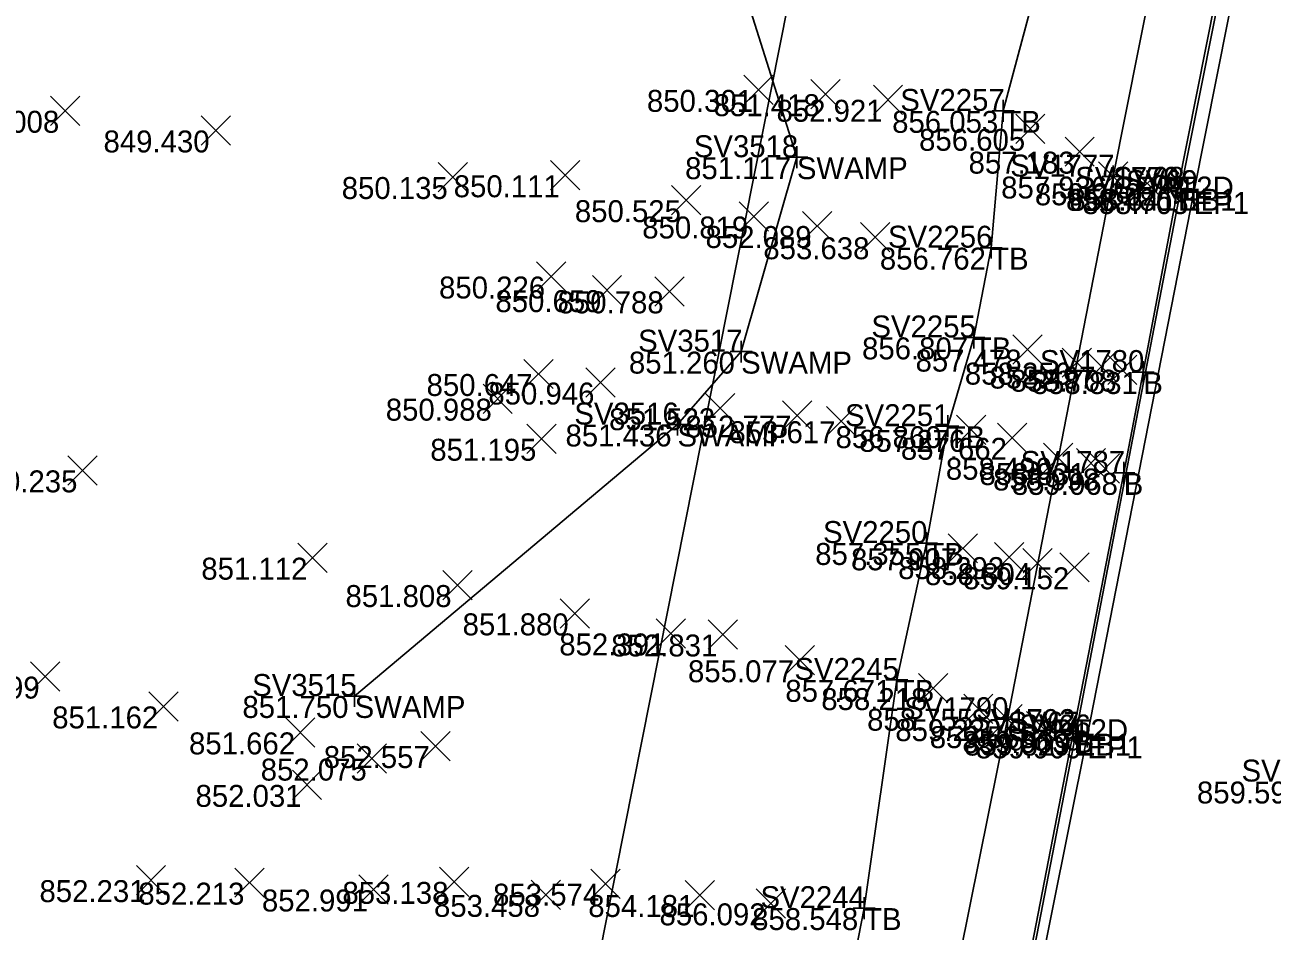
# Model space of a CAD drawing. Extents: x 2228183 to 2230895, y 679226 to 682223.
# Drawn here: x 2228234.5 to 2228291.3, y 680485.5 to 680526.8 of the extents above; entities that cross this region are included whole.
import ezdxf

# ---------------------------------------------------------------- set-up
doc = ezdxf.new("R2010")
doc.units = 0
for name, color, linetype in [('HY_X_Water_Edge', 7, 'Continuous'), ('PV_X_EOP', 7, 'Continuous'), ('PV_X_Shoulder_Aggregate', 7, 'Continuous'), ('RD_X_GR_Rt', 7, 'Continuous'), ('SC_Scratch1', 7, 'Continuous'), ('SV_P_Control_Cells_Set', 7, 'Continuous'), ('SV_X_Break_Lines', 7, 'Continuous'), ('SV_X_Random_Point', 7, 'Continuous'), ('SV_X_Shot_Marker', 7, 'Continuous'), ('SV_X_Text_Comment', 7, 'Continuous'), ('SV_X_Top_of_Bank', 7, 'Continuous'), ('VG_X_Tree_Line_Rt', 7, 'Continuous')]:
    doc.layers.add(name, color=color, linetype=linetype)

msp = doc.modelspace()

# ---------------------------------------------------------------- linework, layer by layer
at = {"layer": 'HY_X_Water_Edge'}
msp.add_lwpolyline([(2228249.518, 680496.247), (2228264.234, 680508.62), (2228267.134, 680511.941), (2228269.677, 680520.803), (2228266.658, 680530.339), (2228267.865, 680539.171), (2228256.75, 680555.338)], dxfattribs=at)
at = {"layer": 'PV_X_EOP'}
msp.add_lwpolyline([(2228252.395, 680193.158), (2228252.017, 680217.928), (2228252.166, 680243.969), (2228252.969, 680269.118), (2228254.41, 680295.326), (2228256.289, 680320.959), (2228258.609, 680345.957), (2228261.353, 680370.084), (2228265.081, 680396.038), (2228268.964, 680420.227), (2228273.571, 680445.935), (2228278.026, 680470.103), (2228282.912, 680494.405), (2228287.764, 680519.213), (2228292.491, 680542.983), (2228297.123, 680567.244), (2228301.725, 680591.365), (2228306.593, 680616.395), (2228311.35, 680641.501), (2228316.271, 680666.166), (2228321.17, 680690.642)], dxfattribs=at)
at = {"layer": 'PV_X_Shoulder_Aggregate'}
msp.add_lwpolyline([(2228251.688, 680193.163), (2228251.4, 680217.895), (2228251.524, 680243.996), (2228252.468, 680269.192), (2228253.879, 680295.388), (2228256.006, 680320.988), (2228258.289, 680346.01), (2228261.054, 680370.168), (2228264.719, 680396.078), (2228268.579, 680420.338), (2228273.034, 680446.093), (2228277.679, 680470.182), (2228282.388, 680494.533), (2228287.18, 680519.364), (2228291.91, 680543.114), (2228296.422, 680567.366), (2228298.906, 680579.954), (2228299.502, 680580.4), (2228300.213, 680585.238), (2228301.248, 680591.351), (2228306.286, 680616.474), (2228310.79, 680641.597), (2228315.628, 680666.277), (2228320.418, 680690.758)], dxfattribs=at)
at = {"layer": 'RD_X_GR_Rt'}
msp.add_lwpolyline([(2228317.277, 680691.491), (2228312.595, 680666.948), (2228307.846, 680642.212), (2228302.988, 680616.983), (2228299.878, 680601.719), (2228297.761, 680591.905), (2228295.954, 680582.306), (2228293.417, 680567.926), (2228288.785, 680543.533), (2228284.091, 680519.921), (2228279.274, 680495.191), (2228277.122, 680484.488), (2228274.573, 680472.619), (2228272.345, 680459.942), (2228269.701, 680446.744), (2228267.226, 680435.025), (2228263.818, 680421.121), (2228260.268, 680409.699)], dxfattribs=at)
at = {"layer": 'SV_X_Break_Lines'}
msp.add_lwpolyline([(2228320.273, 680690.8), (2228315.504, 680666.348), (2228310.738, 680641.634), (2228307.941, 680626.405), (2228307.393, 680623.472), (2228306.032, 680616.453), (2228303.053, 680601.155), (2228302.136, 680596.655), (2228301.06, 680591.437), (2228300.056, 680585.377), (2228299.678, 680583.167), (2228299.406, 680580.537), (2228298.77, 680580.019), (2228296.305, 680567.394), (2228291.772, 680543.248), (2228287.045, 680519.362), (2228285.465, 680511.012), (2228284.573, 680506.414), (2228282.283, 680494.649), (2228277.562, 680470.257), (2228272.956, 680446.158), (2228268.352, 680420.353), (2228266.832, 680410.603), (2228265.647, 680402.172)], dxfattribs=at)
at = {"layer": 'SV_X_Random_Point'}
for p, q in [((2228267.256, 680523.204), (2228268.59, 680524.539)), ((2228267.256, 680524.539), (2228268.59, 680523.204)), ((2228270.316, 680523.007), (2228271.65, 680524.342)), ((2228270.316, 680524.342), (2228271.65, 680523.007)), ((2228273.163, 680522.753), (2228274.497, 680524.088)), ((2228273.163, 680524.088), (2228274.497, 680522.753)), ((2228235.654, 680522.252), (2228236.988, 680523.587)), ((2228235.654, 680523.587), (2228236.988, 680522.252)), ((2228242.52, 680521.354), (2228243.854, 680522.689)), ((2228242.52, 680522.689), (2228243.854, 680521.354)), ((2228279.65, 680521.43), (2228280.984, 680522.765)), ((2228279.65, 680522.765), (2228280.984, 680521.43)), ((2228281.898, 680520.389), (2228283.232, 680521.724)), ((2228281.898, 680521.724), (2228283.232, 680520.389)), ((2228253.333, 680519.232), (2228254.667, 680520.567)), ((2228253.333, 680520.567), (2228254.667, 680519.232)), ((2228258.45, 680519.312), (2228259.784, 680520.647)), ((2228258.45, 680520.647), (2228259.784, 680519.312)), ((2228283.424, 680519.254), (2228284.758, 680520.589)), ((2228283.424, 680520.589), (2228284.758, 680519.254)), ((2228284.97, 680518.946), (2228286.304, 680520.281)), ((2228284.97, 680520.281), (2228286.304, 680518.946)), ((2228263.959, 680518.177), (2228265.293, 680519.512)), ((2228263.959, 680519.512), (2228265.293, 680518.177)), ((2228267.044, 680517.432), (2228268.378, 680518.767)), ((2228267.044, 680518.767), (2228268.378, 680517.432)), ((2228269.93, 680517), (2228271.264, 680518.335)), ((2228269.93, 680518.335), (2228271.264, 680517)), ((2228272.581, 680516.487), (2228273.915, 680517.822)), ((2228272.581, 680517.822), (2228273.915, 680516.487)), ((2228257.804, 680514.697), (2228259.138, 680516.032)), ((2228257.804, 680516.032), (2228259.138, 680514.697)), ((2228260.353, 680514.076), (2228261.687, 680515.411)), ((2228260.353, 680515.411), (2228261.687, 680514.076)), ((2228263.203, 680514.021), (2228264.537, 680515.356)), ((2228263.203, 680515.356), (2228264.537, 680514.021)), ((2228279.518, 680511.366), (2228280.852, 680512.701)), ((2228279.518, 680512.701), (2228280.852, 680511.366)), ((2228281.768, 680510.772), (2228283.102, 680512.107)), ((2228281.768, 680512.107), (2228283.102, 680510.772)), ((2228282.886, 680510.592), (2228284.22, 680511.927)), ((2228282.886, 680511.927), (2228284.22, 680510.592)), ((2228257.226, 680510.255), (2228258.56, 680511.59)), ((2228257.226, 680511.59), (2228258.56, 680510.255)), ((2228283.843, 680510.45), (2228285.177, 680511.785)), ((2228283.843, 680511.785), (2228285.177, 680510.45)), ((2228260.052, 680509.865), (2228261.386, 680511.2)), ((2228260.052, 680511.2), (2228261.386, 680509.865)), ((2228255.371, 680509.13), (2228256.705, 680510.465)), ((2228255.371, 680510.465), (2228256.705, 680509.13)), ((2228265.514, 680508.695), (2228266.848, 680510.03)), ((2228265.514, 680510.03), (2228266.848, 680508.695)), ((2228269.023, 680508.363), (2228270.357, 680509.698)), ((2228269.023, 680509.698), (2228270.357, 680508.363)), ((2228271.03, 680508.102), (2228272.364, 680509.437)), ((2228271.03, 680509.437), (2228272.364, 680508.102)), ((2228276.954, 680507.708), (2228278.288, 680509.043)), ((2228276.954, 680509.043), (2228278.288, 680507.708)), ((2228257.37, 680507.303), (2228258.704, 680508.638)), ((2228257.37, 680508.638), (2228258.704, 680507.303)), ((2228278.821, 680507.346), (2228280.155, 680508.681)), ((2228278.821, 680508.681), (2228280.155, 680507.346)), ((2228280.913, 680506.437), (2228282.247, 680507.772)), ((2228280.913, 680507.772), (2228282.247, 680506.437)), ((2228282.415, 680506.195), (2228283.749, 680507.53)), ((2228282.415, 680507.53), (2228283.749, 680506.195)), ((2228236.453, 680505.862), (2228237.787, 680507.197)), ((2228236.453, 680507.197), (2228237.787, 680505.862)), ((2228283.053, 680505.947), (2228284.387, 680507.282)), ((2228283.053, 680507.282), (2228284.387, 680505.947)), ((2228276.573, 680502.31), (2228277.907, 680503.645)), ((2228276.573, 680503.645), (2228277.907, 680502.31)), ((2228246.937, 680501.883), (2228248.271, 680503.218)), ((2228246.937, 680503.218), (2228248.271, 680501.883)), ((2228278.689, 680501.909), (2228280.023, 680503.244)), ((2228278.689, 680503.244), (2228280.023, 680501.909)), ((2228279.972, 680501.635), (2228281.306, 680502.97)), ((2228279.972, 680502.97), (2228281.306, 680501.635)), ((2228281.66, 680501.444), (2228282.994, 680502.779)), ((2228281.66, 680502.779), (2228282.994, 680501.444)), ((2228253.535, 680500.635), (2228254.869, 680501.97)), ((2228253.535, 680501.97), (2228254.869, 680500.635)), ((2228258.888, 680499.345), (2228260.222, 680500.68)), ((2228258.888, 680500.68), (2228260.222, 680499.345)), ((2228263.261, 680498.431), (2228264.595, 680499.766)), ((2228263.261, 680499.766), (2228264.595, 680498.431)), ((2228265.63, 680498.383), (2228266.964, 680499.718)), ((2228265.63, 680499.718), (2228266.964, 680498.383)), ((2228269.142, 680497.208), (2228270.476, 680498.543)), ((2228269.142, 680498.543), (2228270.476, 680497.208)), ((2228234.745, 680496.463), (2228236.079, 680497.798)), ((2228234.745, 680497.798), (2228236.079, 680496.463)), ((2228275.222, 680495.939), (2228276.556, 680497.274)), ((2228275.222, 680497.274), (2228276.556, 680495.939)), ((2228240.14, 680495.104), (2228241.474, 680496.439)), ((2228240.14, 680496.439), (2228241.474, 680495.104)), ((2228277.28, 680494.999), (2228278.614, 680496.334)), ((2228277.28, 680496.334), (2228278.614, 680494.999)), ((2228278.607, 680494.524), (2228279.941, 680495.859)), ((2228278.607, 680495.859), (2228279.941, 680494.524)), ((2228280.138, 680494.205), (2228281.472, 680495.54)), ((2228280.138, 680495.54), (2228281.472, 680494.205)), ((2228246.376, 680493.92), (2228247.71, 680495.255)), ((2228246.376, 680495.255), (2228247.71, 680493.92)), ((2228252.539, 680493.297), (2228253.873, 680494.632)), ((2228252.539, 680494.632), (2228253.873, 680493.297)), ((2228249.641, 680492.725), (2228250.975, 680494.06)), ((2228249.641, 680494.06), (2228250.975, 680492.725)), ((2228246.681, 680491.528), (2228248.015, 680492.863)), ((2228246.681, 680492.863), (2228248.015, 680491.528)), ((2228239.569, 680487.187), (2228240.903, 680488.522)), ((2228239.569, 680488.522), (2228240.903, 680487.187)), ((2228244.058, 680487.072), (2228245.392, 680488.407)), ((2228244.058, 680488.407), (2228245.392, 680487.072)), ((2228249.708, 680486.759), (2228251.042, 680488.094)), ((2228249.708, 680488.094), (2228251.042, 680486.759)), ((2228253.394, 680487.107), (2228254.728, 680488.442)), ((2228253.394, 680488.442), (2228254.728, 680487.107)), ((2228260.285, 680487.024), (2228261.619, 680488.359)), ((2228260.285, 680488.359), (2228261.619, 680487.024)), ((2228257.569, 680486.515), (2228258.903, 680487.85)), ((2228257.569, 680487.85), (2228258.903, 680486.515)), ((2228264.582, 680486.509), (2228265.916, 680487.844)), ((2228264.582, 680487.844), (2228265.916, 680486.509)), ((2228267.821, 680486.129), (2228269.155, 680487.464)), ((2228267.821, 680487.464), (2228269.155, 680486.129))]:
    msp.add_line(p, q, dxfattribs=at)
at = {"layer": 'SV_X_Shot_Marker'}
for p, q in [((2228279.083, 680523.415), (2228279.083, 680522.415)), ((2228278.583, 680522.915), (2228279.583, 680522.915)), ((2228279.083, 680522.915), (2228279.083, 680522.915)), ((2228269.677, 680521.303), (2228269.677, 680520.303)), ((2228269.177, 680520.803), (2228270.177, 680520.803)), ((2228269.677, 680520.803), (2228269.677, 680520.803)), ((2228284.091, 680520.421), (2228284.091, 680519.421)), ((2228283.591, 680519.921), (2228284.591, 680519.921)), ((2228284.091, 680519.921), (2228284.091, 680519.921)), ((2228287.045, 680519.862), (2228287.045, 680518.862)), ((2228287.18, 680519.864), (2228287.18, 680518.864)), ((2228286.545, 680519.362), (2228287.545, 680519.362)), ((2228286.68, 680519.364), (2228287.68, 680519.364)), ((2228287.045, 680519.362), (2228287.045, 680519.362)), ((2228287.18, 680519.364), (2228287.18, 680519.364)), ((2228287.764, 680519.713), (2228287.764, 680518.713)), ((2228287.264, 680519.213), (2228288.264, 680519.213)), ((2228287.764, 680519.213), (2228287.764, 680519.213)), ((2228278.531, 680517.18), (2228278.531, 680516.18)), ((2228278.031, 680516.68), (2228279.031, 680516.68)), ((2228278.531, 680516.68), (2228278.531, 680516.68)), ((2228277.742, 680513.09), (2228277.742, 680512.09)), ((2228267.134, 680512.441), (2228267.134, 680511.441)), ((2228277.242, 680512.59), (2228278.242, 680512.59)), ((2228277.742, 680512.59), (2228277.742, 680512.59)), ((2228266.634, 680511.941), (2228267.634, 680511.941)), ((2228267.134, 680511.941), (2228267.134, 680511.941)), ((2228285.465, 680511.512), (2228285.465, 680510.512)), ((2228284.965, 680511.012), (2228285.965, 680511.012)), ((2228285.465, 680511.012), (2228285.465, 680511.012)), ((2228264.234, 680509.12), (2228264.234, 680508.12)), ((2228276.551, 680509.045), (2228276.551, 680508.045)), ((2228263.734, 680508.62), (2228264.734, 680508.62)), ((2228264.234, 680508.62), (2228264.234, 680508.62)), ((2228276.051, 680508.545), (2228277.051, 680508.545)), ((2228276.551, 680508.545), (2228276.551, 680508.545)), ((2228284.573, 680506.914), (2228284.573, 680505.914)), ((2228284.073, 680506.414), (2228285.073, 680506.414)), ((2228284.573, 680506.414), (2228284.573, 680506.414)), ((2228275.58, 680503.72), (2228275.58, 680502.72)), ((2228275.08, 680503.22), (2228276.08, 680503.22)), ((2228275.58, 680503.22), (2228275.58, 680503.22)), ((2228274.232, 680497.481), (2228274.232, 680496.481)), ((2228249.518, 680496.747), (2228249.518, 680495.747)), ((2228273.732, 680496.981), (2228274.732, 680496.981)), ((2228274.232, 680496.981), (2228274.232, 680496.981)), ((2228249.018, 680496.247), (2228250.018, 680496.247)), ((2228249.518, 680496.247), (2228249.518, 680496.247)), ((2228279.274, 680495.691), (2228279.274, 680494.691)), ((2228278.774, 680495.191), (2228279.774, 680495.191)), ((2228279.274, 680495.191), (2228279.274, 680495.191)), ((2228282.283, 680495.149), (2228282.283, 680494.149)), ((2228282.388, 680495.033), (2228282.388, 680494.033)), ((2228282.912, 680494.905), (2228282.912, 680493.905)), ((2228281.783, 680494.649), (2228282.783, 680494.649)), ((2228281.888, 680494.533), (2228282.888, 680494.533)), ((2228282.283, 680494.649), (2228282.283, 680494.649)), ((2228282.388, 680494.533), (2228282.388, 680494.533)), ((2228282.412, 680494.405), (2228283.412, 680494.405)), ((2228282.912, 680494.405), (2228282.912, 680494.405)), ((2228272.738, 680487.08), (2228272.738, 680486.08)), ((2228272.238, 680486.58), (2228273.238, 680486.58)), ((2228272.738, 680486.58), (2228272.738, 680486.58))]:
    msp.add_line(p, q, dxfattribs=at)
at = {"layer": 'SV_X_Top_of_Bank'}
msp.add_lwpolyline([(2228265.845, 680466.999), (2228267.524, 680468.25), (2228268.83, 680469.85), (2228269.966, 680472.199), (2228271.406, 680479.744), (2228272.738, 680486.58), (2228274.232, 680496.981), (2228275.58, 680503.22), (2228276.551, 680508.545), (2228277.742, 680512.59), (2228278.531, 680516.68), (2228279.083, 680522.915), (2228281.853, 680533.305), (2228284.255, 680542.348), (2228284.687, 680544.68), (2228287.037, 680557.309), (2228289.346, 680568.646), (2228291.257, 680575.637), (2228292.191, 680580.502), (2228293.441, 680581.085), (2228294.619, 680582.404), (2228294.822, 680585.063), (2228295.64, 680588.337), (2228295.894, 680589.275)], dxfattribs=at)
at = {"layer": 'VG_X_Tree_Line_Rt'}
msp.add_lwpolyline([(2228242.224, 680398.608), (2228254.757, 680454.617), (2228285.377, 680608.953), (2228295.459, 680686.843), (2228290.96, 680699.609), (2228297.38, 680721.363), (2228313.146, 680792.869)], dxfattribs=at)

# ---------------------------------------------------------------- texts
at = {"layer": 'SC_Scratch1'}
for s, p in [('850.301', (2228262.841, 680522.871)), ('851.418', (2228265.883, 680522.674)), ('852.921', (2228268.748, 680522.42)), ('849.008', (2228231.221, 680521.919)), ('856.053', (2228274.019, 680521.915)), ('856.605', (2228275.247, 680521.097)), ('849.430', (2228238.073, 680521.021)), ('857.183', (2228277.501, 680520.056)), ('851.117', (2228264.581, 680519.803)), ('850.135', (2228248.93, 680518.899)), ('850.111', (2228254.035, 680518.979)), ('857.936', (2228278.987, 680518.921)), ('857.936', (2228278.987, 680518.921)), ('858.280', (2228280.523, 680518.613)), ('858.486', (2228281.941, 680518.362)), ('858.641', (2228282.098, 680518.364)), ('850.525', (2228259.556, 680517.844)), ('858.705', (2228282.694, 680518.213)), ('850.819', (2228262.627, 680517.099)), ('852.089', (2228265.513, 680516.667)), ('853.638', (2228268.148, 680516.154)), ('856.762', (2228273.458, 680515.68)), ('850.226', (2228253.367, 680514.364)), ('850.659', (2228255.936, 680513.743)), ('850.788', (2228258.77, 680513.688)), ('856.807', (2228272.646, 680511.59)), ('851.260', (2228262.02, 680510.941)), ('857.478', (2228275.085, 680511.033)), ('858.256', (2228277.331, 680510.439)), ('850.647', (2228252.797, 680509.922)), ('858.497', (2228278.457, 680510.259)), ('858.708', (2228279.41, 680510.117)), ('858.831', (2228280.383, 680510.012)), ('850.946', (2228255.615, 680509.532)), ('850.988', (2228250.938, 680508.797)), ('851.523', (2228261.117, 680508.362)), ('852.777', (2228264.594, 680508.03)), ('851.436', (2228259.13, 680507.62)), ('853.617', (2228266.601, 680507.769)), ('856.860', (2228271.437, 680507.545)), ('851.195', (2228252.967, 680506.97)), ('857.276', (2228272.517, 680507.375)), ('857.662', (2228274.415, 680507.013)), ('858.490', (2228276.466, 680506.104)), ('858.831', (2228278, 680505.862)), ('850.235', (2228232.05, 680505.529)), ('858.998', (2228278.62, 680505.614)), ('859.068', (2228279.473, 680505.414)), ('857.355', (2228270.51, 680502.22)), ('857.907', (2228272.144, 680501.977)), ('851.112', (2228242.531, 680501.55)), ('858.293', (2228274.292, 680501.576)), ('858.804', (2228275.517, 680501.302)), ('859.152', (2228277.254, 680501.111)), ('851.808', (2228249.102, 680500.302)), ('851.880', (2228254.441, 680499.012)), ('852.391', (2228258.846, 680498.098)), ('852.831', (2228261.215, 680498.05)), ('855.077', (2228264.713, 680496.875)), ('851.199', (2228230.328, 680496.13)), ('857.671', (2228269.15, 680495.981)), ('858.218', (2228270.789, 680495.606)), ('851.750', (2228244.404, 680495.247)), ('851.162', (2228235.734, 680494.771)), ('858.755', (2228272.877, 680494.666)), ('859.220', (2228274.16, 680494.191)), ('859.220', (2228274.16, 680494.191)), ('859.565', (2228275.735, 680493.872)), ('851.662', (2228241.97, 680493.587)), ('859.663', (2228277.219, 680493.649)), ('859.829', (2228277.304, 680493.533)), ('859.909', (2228277.828, 680493.405)), ('852.557', (2228248.11, 680492.964)), ('852.075', (2228245.238, 680492.392)), ('852.031', (2228242.266, 680491.195)), ('859.596', (2228287.91, 680491.349)), ('852.231', (2228235.154, 680486.854)), ('852.213', (2228239.661, 680486.739)), ('852.991', (2228245.293, 680486.426)), ('853.138', (2228248.961, 680486.774)), ('853.574', (2228255.83, 680486.691)), ('853.458', (2228253.136, 680486.182)), ('854.181', (2228260.167, 680486.176)), ('856.092', (2228263.415, 680485.796)), ('858.548', (2228267.638, 680485.58))]:
    msp.add_text(s, height=1, dxfattribs=at).set_placement(p)
at = {"layer": 'SV_P_Control_Cells_Set'}
for s, p in [('SV2257', (2228274.389, 680522.915)), ('SV3518', (2228264.978, 680520.803)), ('SV1777', (2228279.397, 680519.921)), ('SV1779', (2228282.363, 680519.362)), ('SV68', (2228284.078, 680519.364)), ('SV69', (2228284.679, 680519.213)), ('SV2256', (2228273.829, 680516.68)), ('SV2255', (2228273.073, 680512.59)), ('SV3517', (2228262.44, 680511.941)), ('SV1780', (2228280.753, 680511.012)), ('SV3516', (2228259.532, 680508.62)), ('SV2251', (2228271.871, 680508.545)), ('SV1787', (2228279.879, 680506.414)), ('SV2250', (2228270.868, 680503.22)), ('SV2245', (2228269.563, 680496.981)), ('SV3515', (2228244.849, 680496.247)), ('SV1790', (2228274.562, 680495.191)), ('SV1792', (2228277.612, 680494.649)), ('SV67', (2228279.29, 680494.533)), ('SV66', (2228279.806, 680494.405)), ('SV65', (2228289.942, 680492.349)), ('SV2244', (2228268.018, 680486.58))]:
    msp.add_text(s, height=1, dxfattribs=at).set_placement(p)
at = {"layer": 'SV_X_Text_Comment'}
for s, p in [('TB', (2228279.083, 680521.915)), ('SWAMP', (2228269.677, 680519.803)), ('GRRT2D', (2228284.091, 680518.921)), ('B', (2228287.045, 680518.362)), ('EB1', (2228287.18, 680518.364)), ('EP1', (2228287.764, 680518.213)), ('TB', (2228278.531, 680515.68)), ('TB', (2228277.742, 680511.59)), ('SWAMP', (2228267.134, 680510.941)), ('B', (2228285.465, 680510.012)), ('SWAMP', (2228264.234, 680507.62)), ('TB', (2228276.551, 680507.545)), ('B', (2228284.573, 680505.414)), ('TB', (2228275.58, 680502.22)), ('TB', (2228274.232, 680495.981)), ('SWAMP', (2228249.518, 680495.247)), ('GRRT2D', (2228279.274, 680494.191)), ('B', (2228282.283, 680493.649)), ('EB1', (2228282.388, 680493.533)), ('EP1', (2228282.912, 680493.405)), ('TB', (2228272.738, 680485.58))]:
    msp.add_text(s, height=1, dxfattribs=at).set_placement(p)

doc.saveas('drawing.dxf')
